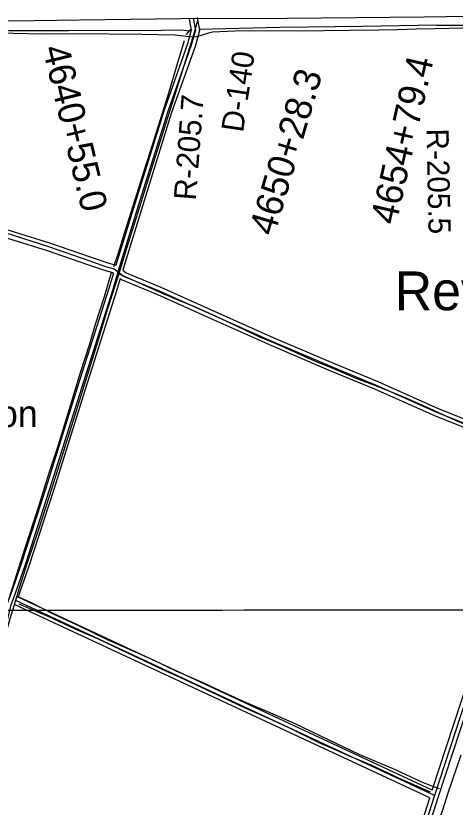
# Model space of a CAD drawing. Extents: x 3297772 to 3335630, y 634068 to 659439.
# Drawn here: x 3324208 to 3325853, y 641761 to 644719 of the extents above; entities that cross this region are included whole.
import ezdxf

# ---------------------------------------------------------------- set-up
doc = ezdxf.new("R2010")
doc.units = 0
for name, color, linetype in [('V-BLDG-IDEN', 7, 'Continuous'), ('V-DTCH-CNTR', 7, 'Continuous'), ('V-GRID-MAJR', 7, 'Continuous'), ('V-RIVR-RANG-IDEN', 7, 'Continuous'), ('V-ROAD-CNTR', 7, 'Continuous'), ('V-SURV-IDEN', 7, 'Continuous'), ('V-TOPO-GNAM-IDEN', 7, 'Continuous'), ('V-TOPO-SHOR', 7, 'Continuous')]:
    doc.layers.add(name, color=color, linetype=linetype)

msp = doc.modelspace()

# ---------------------------------------------------------------- linework, layer by layer
at = {"layer": 'V-DTCH-CNTR'}
msp.add_line((3324888.477, 644701.072), (3324870.116, 644640.0480000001), dxfattribs=at)
for points in [[(3326713.321, 644682.692), (3326698.929, 644682.708), (3326685.705, 644681.944), (3326603.642, 644681.6510000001), (3326499.804, 644687.218), (3326422.793, 644683.028), (3326337.998, 644674.182), (3326238.043, 644674.686), (3326113.203, 644677.553), (3326025.303, 644674.934), (3325881.398, 644672.767), (3325777.028, 644670.59)], [(3325777.028, 644670.59), (3325707.12, 644668.9230000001), (3325637.213, 644667.125), (3325567.311, 644665.198), (3325456.176, 644664.4130000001), (3325265.219, 644662.281), (3325084.417, 644662.5700000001), (3325028.075, 644661.39), (3324944.348, 644658.452), (3324928.722, 644654.427), (3324905.295, 644647.218), (3324882.642, 644640.7980000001), (3324867.778, 644639.909), (3324802.77, 644646.493), (3324679.867, 644649.541), (3324434.0870000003, 644652.5), (3324311.217, 644650.851), (3324197.713, 644653.18), (3324041.924, 644658.343), (3323839.931, 644667.09), (3323628.582, 644671.077), (3323612.9390000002, 644669.4), (3323592.6350000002, 644662.996), (3323575.49, 644652.701)], [(3324870.116, 644640.0480000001), (3324791.273, 644389.035), (3324713.944, 644145.077)], [(3324713.944, 644145.077), (3324670.518, 644003.964), (3324628.608, 643868.853), (3324593.2660000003, 643755.261), (3324593.088, 643754.702), (3324551.364, 643623.157), (3324505.404, 643471.031), (3324457.44, 643317.909), (3324416.542, 643185.8), (3324378.682, 643068.208), (3324332.24, 642922.094), (3324289.84, 642791.493), (3324248.467, 642669.903), (3324214.634, 642559.313), (3324211.662, 642549.669), (3324185.345, 642464.235), (3324147.9590000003, 642334.623), (3324122.183, 642253.4130000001), (3324105.553, 642201.017), (3324057.572, 642042.385), (3324010.616, 641891.264), (3323966.676, 641745.643)], [(3324593.088, 643754.702), (3324655.4020000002, 643726.702), (3324744.502, 643687.804), (3324808.365, 643660.318), (3324867.597, 643635.934), (3324953.603, 643597.047), (3325041.151, 643556.093), (3325119.944, 643519.284), (3325172.995, 643497.496), (3325236.858, 643469.491), (3325325.438, 643429.566), (3325396.518, 643401.029), (3325480.984, 643364.7220000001), (3325550.523, 643338.765), (3325657.142, 643296.216), (3325757.568, 643250.589), (3325852.329, 643208.0700000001)], [(3325852.329, 643208.0700000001), (3325909.38, 643183.924), (3326125.366, 643087.449), (3326164.917, 643070.324), (3326190.272, 643060.719)], [(3324211.662, 642549.669), (3324263.165, 642526.85), (3324350.187, 642482.806), (3324447.52, 642437.187), (3324549.482, 642387.43), (3324643.733, 642346.974), (3324722.011, 642311.2000000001), (3324806.467, 642270.768), (3324896.0810000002, 642231.356), (3324988.268, 642189.876), (3325070.151, 642152.029), (3325149.466, 642118.3150000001), (3325249.895, 642074.234), (3325377.609, 642013.587), (3325491.418, 641959.161), (3325628.419, 641901.581), (3325726.7800000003, 641855.444), (3325752.02, 641845.585), (3325793.1380000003, 641830.028)]]:
    msp.add_lwpolyline(points, dxfattribs=at)
at = {"layer": 'V-GRID-MAJR'}
msp.add_spline([(3301879.038, 642477.1950000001), (3307140.4620000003, 642480.638), (3312401.887, 642484.8470000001), (3317663.311, 642489.822), (3322924.734, 642495.561), (3328186.156, 642502.066), (3333447.577, 642509.336), (3333447.578, 642509.336)], degree=3, dxfattribs=at)
at = {"layer": 'V-ROAD-CNTR'}
for points in [[(3322673.5746154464, 644762.4164484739), (3322841.3322799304, 644740.9414914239), (3322929.3971038, 644731.0725111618), (3323127.8027069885, 644723.2365268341), (3323366.088230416, 644720.2755327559), (3323557.5388475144, 644715.631542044), (3323848.1812662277, 644708.4675563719), (3324191.4885796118, 644700.9045714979), (3324446.613069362, 644703.9915653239), (3324826.0493104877, 644709.772553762), (3325223.4105157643, 644710.6535519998), (3325736.1314903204, 644715.2805427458), (3326147.0906684, 644721.962529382)], [(3325033.860894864, 639493.961985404), (3325141.48267962, 639838.557296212), (3325256.71244916, 640197.9665773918), (3325394.3571738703, 640626.859719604), (3325549.8678628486, 641104.967763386), (3325705.820550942, 641583.8608055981), (3325774.673413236, 641801.830369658), (3325996.618969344, 642476.7570198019), (3326177.2336081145, 643038.9038955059), (3326281.2404000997, 643358.092257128), (3326503.9789546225, 644046.8888795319), (3326691.536579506, 644622.9507274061), (3326727.353507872, 644757.031459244)], [(3324871.720219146, 644709.87355356), (3324880.15820227, 644664.660643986), (3324864.4582336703, 644609.5367542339), (3324776.924408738, 644362.1382490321), (3324672.465617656, 644028.411916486), (3324596.3307699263, 643781.7664097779), (3324570.4568216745, 643695.9325814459), (3324453.283056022, 643327.117319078), (3324334.0522944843, 642949.1190750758), (3324242.193478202, 642666.133641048), (3324206.7155491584, 642563.346846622), (3324187.4115877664, 642511.9979493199), (3324157.0666484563, 642379.84321363), (3324102.888756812, 642219.5625341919), (3324050.8978607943, 642066.005841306), (3324011.171940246, 641917.0111392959), (3323988.631985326, 641833.9973053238), (3323976.3480098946, 641785.9414014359), (3323971.9010187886, 641767.1254390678), (3323949.634063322, 641754.105465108), (3323931.30009999, 641753.748465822), (3323882.7421971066, 641773.632426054)], [(3324856.975248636, 644707.1215590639), (3324864.765233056, 644665.3766425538), (3324850.160262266, 644614.0977451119), (3324762.6914372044, 644366.882239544), (3324658.141646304, 644032.86490758), (3324582.40379778, 643787.5053982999)], [(3324886.4651896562, 644712.6255480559), (3324895.551171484, 644663.944645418), (3324878.7562050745, 644604.975763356), (3324791.157380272, 644357.3942585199), (3324686.7895890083, 644023.9589253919), (3324610.677741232, 643777.3894185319), (3324607.8627468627, 643768.051437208)], [(3323289.2913840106, 644180.6876119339), (3323288.954384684, 644180.796611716), (3323426.7731090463, 644140.4306924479), (3323703.686555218, 644053.335866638), (3324005.70495118, 643959.96505338), (3324329.460303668, 643856.3002607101), (3324481.3389999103, 643804.2973647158), (3324543.88887481, 643782.279408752), (3324576.040810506, 643773.6804259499), (3324613.03373652, 643745.103483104), (3324744.241474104, 643691.272590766), (3324954.794052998, 643596.7617797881), (3325168.2596260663, 643501.4889703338), (3325391.451179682, 643406.400160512), (3325556.864848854, 643338.2832967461), (3325783.118396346, 643237.178498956), (3325998.859964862, 643151.76166979), (3326114.403733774, 643099.4937743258), (3326186.7635890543, 643068.1508370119)], [(3323299.9453627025, 644192.4855883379), (3323431.132100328, 644154.78466374), (3323708.217546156, 644067.6348380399), (3324075.3178119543, 643950.461072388), (3324334.1032943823, 643870.56523218), (3324486.2589900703, 643818.467336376), (3324548.3238659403, 643796.62038007), (3324582.40379778, 643787.5053982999)], [(3323291.1693802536, 644164.512644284), (3323422.414117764, 644126.0767211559), (3323699.15556428, 644039.036895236), (3324066.331829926, 643921.839129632), (3324324.817312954, 643842.03528924), (3324476.4190097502, 643790.1273930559), (3324539.4538836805, 643767.9384374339), (3324569.254824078, 643759.9684533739), (3324573.17881623, 643756.9364594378)], [(3324607.8627468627, 643768.051437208), (3324620.600721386, 643758.2124568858), (3324750.161462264, 643705.0575631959), (3324960.922040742, 643610.4527524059), (3325174.256614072, 643515.238942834), (3325397.2471680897, 643420.2351328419), (3325562.78183702, 643352.0682691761), (3325788.9413846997, 643251.0054713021), (3326004.7149531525, 643165.57664216), (3326120.476721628, 643113.2097468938), (3326177.6056073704, 643088.4647963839)], [(3324573.17881623, 643756.9364594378), (3324556.1268503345, 643700.3685725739), (3324438.9820846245, 643331.644310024), (3324319.766323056, 642953.691065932), (3324227.96950665, 642670.896631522), (3324192.603577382, 642568.433836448), (3324173.017616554, 642516.334940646), (3324142.615677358, 642383.9332054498), (3324111.303739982, 642291.3023907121)], [(3324598.5937654, 643737.303498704), (3324584.786793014, 643691.4965903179), (3324467.5840274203, 643322.5903281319), (3324348.338265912, 642944.54708422), (3324256.4174497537, 642661.370650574), (3324220.8275209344, 642558.259856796), (3324215.97953063, 642545.3628825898)], [(3324598.5937654, 643737.303498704), (3324605.466751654, 643731.994509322), (3324738.321485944, 643677.487618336), (3324948.6660652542, 643583.0708071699), (3325162.2626380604, 643487.738997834), (3325385.6551912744, 643392.5651881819), (3325550.9478606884, 643324.498324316), (3325777.2954079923, 643223.3515266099), (3325993.004976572, 643137.9466974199), (3326108.33074592, 643085.7778017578), (3326168.27062604, 643059.8148536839)], [(3325746.6564692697, 641663.336646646), (3325788.950384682, 641797.2283788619), (3326010.883940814, 642472.1200290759), (3326191.50557957, 643034.285904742), (3326237.857486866, 643176.538620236)], [(3325766.422429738, 641824.7563238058), (3325982.3539978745, 642481.3940105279), (3326162.961636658, 643043.5218862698), (3326168.27062604, 643059.8138536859)], [(3325775.4014117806, 641804.043365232), (3324209.9655426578, 642531.6169100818)], [(3325766.4234297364, 641824.757323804), (3324215.97953063, 642545.3628825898)], [(3325757.103448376, 641796.007381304), (3324205.392551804, 642517.2009389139)], [(3325541.392879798, 641127.3847185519), (3325691.537579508, 641588.4427964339), (3325757.103448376, 641796.007381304)]]:
    msp.add_lwpolyline(points, dxfattribs=at)
at = {"layer": 'V-TOPO-SHOR'}
for points in [[(3325783.041, 644684.045), (3325910.607, 644684.676), (3326061.119, 644686.446), (3326255.5840000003, 644691.275), (3326396.382, 644700.057), (3326520.845, 644709.246), (3326674.089, 644717.6240000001)], [(3323458.217, 644688.236), (3323520.822, 644687.093), (3323676.161, 644681.85), (3323890.146, 644675.438), (3324181.816, 644664.0260000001), (3324405.261, 644664.018), (3324753.098, 644665.681), (3324829.156, 644667.01), (3324856.122, 644663.24)], [(3325783.041, 644684.045), (3325506.543, 644678.925), (3325195.957, 644675.939), (3324892.536, 644668.251)], [(3324863.227, 644667.252), (3324856.122, 644663.24), (3324845.917, 644649.696)], [(3324838.161, 644625.872), (3324816.469, 644555.99), (3324776.22, 644421.004), (3324711.134, 644212.153), (3324686.329, 644134.327)], [(3324686.329, 644134.327), (3324677.369, 644107.388), (3324674.7800000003, 644099.03), (3324638.43, 643983.939), (3324613.69, 643904.876), (3324592.481, 643835.317), (3324573.144, 643780.517)], [(3324565.095, 643757.975), (3324538.975, 643669.188), (3324505.157, 643564.607), (3324483.937, 643491.544), (3324449.111, 643384.46), (3324416.79, 643277.872), (3324365.792, 643113.7390000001), (3324331.474, 643009.16), (3324287.548, 642869.0480000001), (3324241.62, 642729.442), (3324203.251, 642606.843), (3324181.255, 642540.039), (3324171.454, 642510.27), (3324129.5470000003, 642376.162), (3324099.673, 642285.966), (3324096.159, 642275.352)], [(3324218.809, 642520.884), (3324325.613, 642475.824), (3324429.153, 642426.984), (3324515.698, 642389.706), (3324625.7430000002, 642337.844), (3324687.269, 642309.142), (3324751.791, 642277.928), (3324821.823, 642246.2000000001), (3324901.858, 642209.441), (3324979.39, 642173.185), (3325064.9220000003, 642131.904), (3325156.466, 642091.607), (3325242, 642051.827), (3325309.523, 642018.102), (3325344.536, 642000.985), (3325396.563, 641978.318), (3325462.095, 641950.107), (3325536.636, 641918.8690000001), (3325640.179, 641870.53), (3325708.2090000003, 641840.309), (3325759.315, 641817.517)], [(3325873.2600000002, 641954.577), (3325824.826, 641813.476), (3325805.133, 641749.425), (3325775.39, 641668.466)]]:
    msp.add_lwpolyline(points, dxfattribs=at)

# ---------------------------------------------------------------- texts
at = {"layer": 'V-BLDG-IDEN'}
msp.add_text('Evergreen Plantation', height=99.99980199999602, rotation=0.0733610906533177, dxfattribs=at).set_placement((3323040.678821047, 643180.2738865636))
at = {"layer": 'V-RIVR-RANG-IDEN'}
for s, height, rotation, p in [('D-140', 82.99999800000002, 81.56489968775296, (3325058.3370000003, 644280.8200000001)), ('R-205.7', 82.99999799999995, 85.65697801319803, (3324881.651385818, 644027.4584542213)), ('R-205.5', 82.99999800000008, 271.1713561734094, (3325745.036450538, 644297.0875219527))]:
    msp.add_text(s, height=height, rotation=rotation, dxfattribs=at).set_placement(p)
at = {"layer": 'V-SURV-IDEN'}
for s, height, rotation, p in [('4640+55.0', 100.00000000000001, 283.60442925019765, (3324307.014051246, 644597.7018401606)), ('4654+79.4', 100, 77.20914242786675, (3325631.504455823, 643934.6016162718)), ('4650+28.3', 99.99999999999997, 73.43377617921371, (3325175.0694617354, 643892.6007068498))]:
    msp.add_text(s, height=height, rotation=rotation, dxfattribs=at).set_placement(p)
at = {"layer": 'V-TOPO-GNAM-IDEN'}
msp.add_text('Reveille', height=144.99971199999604, rotation=0.0733610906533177, dxfattribs=at).set_placement((3325626.415709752, 643618.366736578))

doc.saveas('drawing.dxf')
